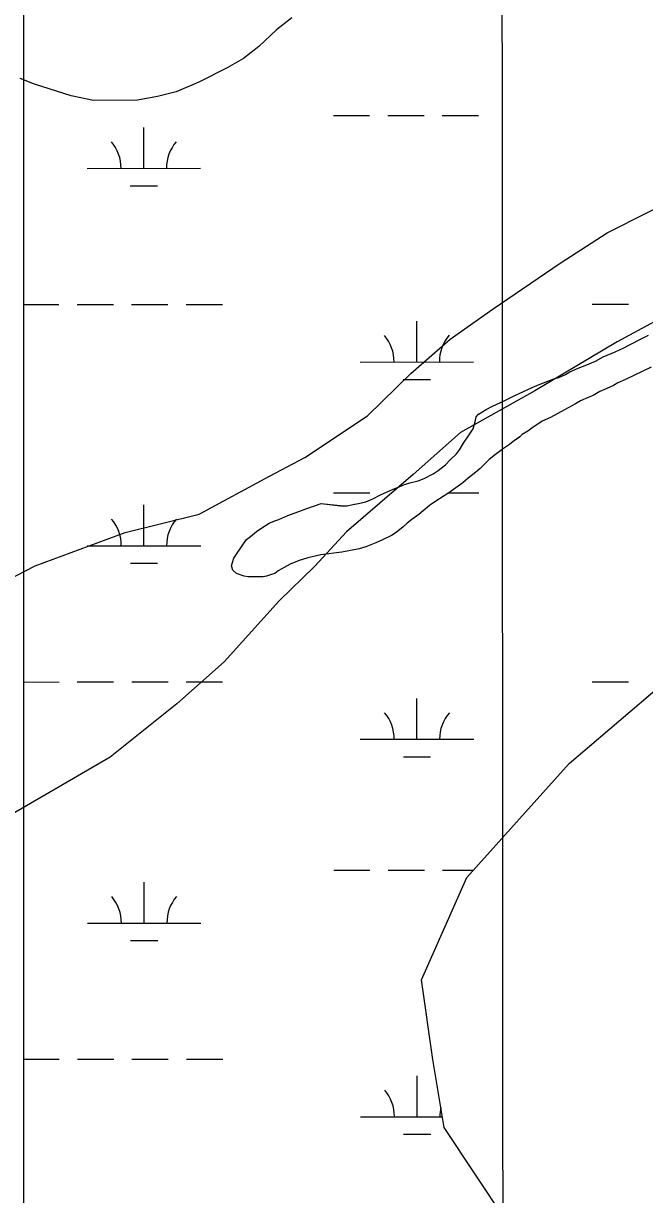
# Model space of a CAD drawing. Extents: x 3279314 to 3317160, y 734079 to 759431.
# Drawn here: x 3301399 to 3301946, y 741266 to 742298 of the extents above; entities that cross this region are included whole.
import ezdxf

# ---------------------------------------------------------------- set-up
doc = ezdxf.new("R2010")
doc.units = 0
for name, color, linetype in [('V-GRID-MAJR', 7, 'Continuous'), ('V-SITE-VEGE', 7, 'Continuous'), ('V-TOPO-SHOR', 7, 'Continuous'), ('V-WETL-SWMP', 7, 'Continuous')]:
    doc.layers.add(name, color=color, linetype=linetype)

msp = doc.modelspace()

# ---------------------------------------------------------------- linework, layer by layer
at = {"layer": 'V-GRID-MAJR'}
msp.add_spline([(3301822.6, 739465.2), (3301819.1, 745523.7), (3301815.6, 751585.5), (3301812, 757647.4), (3301812, 757650.7)], degree=3, dxfattribs=at)
at = {"layer": 'V-SITE-VEGE'}
for points in [[(3301635.4, 742303.1), (3301621.9, 742292.6), (3301606.4, 742278), (3301592.9, 742267.5), (3301578.3, 742259.1), (3301553.4, 742246.5), (3301533.6, 742238), (3301517, 742233.8), (3301499.3, 742230.6), (3301460.7, 742230.4), (3301440.9, 742234.5), (3301408.6, 742244.7), (3301396, 742249.9)], [(3301952, 741995.4), (3301929.4, 741984.3), (3301922.8, 741981.5), (3301919, 741979.2), (3301912.4, 741976.1), (3301907, 741973.8), (3301900.9, 741970.4), (3301896.6, 741968.6), (3301889.8, 741965.6), (3301885.4, 741963), (3301875.8, 741957.6), (3301863.3, 741950.9), (3301856, 741947.6), (3301846.8, 741941.4), (3301843.5, 741938.8), (3301838.4, 741935.8), (3301835.6, 741933.2), (3301830.6, 741929.6), (3301827.3, 741927), (3301821.9, 741923.5), (3301814.8, 741918.3), (3301809.3, 741914), (3301801.4, 741906), (3301797.6, 741902.7), (3301790.7, 741897.3), (3301786.2, 741893.2), (3301773.7, 741884.5), (3301761.3, 741876.5), (3301756.7, 741873.2), (3301751.1, 741868.6), (3301747.3, 741865.3), (3301741.2, 741860.9), (3301737.2, 741857.8), (3301733.4, 741854.5), (3301727.3, 741849.6), (3301723.2, 741846.8), (3301715.3, 741843), (3301709.5, 741840.4), (3301700.6, 741836.8), (3301694.8, 741835), (3301679.5, 741832.3), (3301660.9, 741829.7), (3301649.4, 741827.1), (3301644.9, 741825.6), (3301641.8, 741824.8), (3301633.9, 741821.7), (3301623.5, 741815.8), (3301620.5, 741813.5), (3301617.4, 741812.4), (3301613.1, 741811.1), (3301610, 741810.4), (3301596.5, 741810.3), (3301593.5, 741811), (3301586.6, 741813.3), (3301583.3, 741816.3), (3301582.2, 741820.2), (3301584.2, 741826.8), (3301586.8, 741830.4), (3301592.1, 741838.5), (3301595.6, 741843.4), (3301598.9, 741846), (3301604.3, 741850.3), (3301608.1, 741853.1), (3301615.4, 741857.8), (3301620.3, 741859.8), (3301624.1, 741861.1), (3301632, 741864.5), (3301643.9, 741868.8), (3301648.5, 741870.7), (3301661.2, 741875), (3301680.6, 741872.8), (3301684.1, 741873.1), (3301689.2, 741874.2), (3301694, 741875), (3301700.7, 741876.5), (3301706.8, 741879.1), (3301713.6, 741882.7), (3301724.8, 741887.8), (3301728.6, 741889.1), (3301734.7, 741891.7), (3301739.3, 741893.3), (3301746.9, 741895.1), (3301752, 741897.1), (3301759.9, 741901.2), (3301764.5, 741904.1), (3301770.8, 741909.2), (3301774.6, 741913.3), (3301780.4, 741918.9), (3301783.2, 741922.5), (3301786.8, 741928.4), (3301791.8, 741935.5), (3301795.1, 741940.9), (3301797.1, 741947), (3301797.9, 741951.4), (3301799.9, 741953.9), (3301806.7, 741958), (3301811.8, 741960.6), (3301823.8, 741966.3), (3301831.4, 741970.1), (3301847.2, 741977.3), (3301853.3, 741979.9), (3301866.2, 741985.1), (3301870.8, 741986.3), (3301876.6, 741988.9), (3301880.5, 741991.2), (3301887.8, 741994.3), (3301893.9, 741996.6), (3301903.1, 742000.5), (3301909.9, 742004.4), (3301920.4, 742008.7), (3301928, 742012.3), (3301932.3, 742014.7), (3301944.5, 742020.8), (3301949.8, 742023.4)]]:
    msp.add_lwpolyline(points, dxfattribs=at)
at = {"layer": 'V-TOPO-SHOR'}
for points in [[(3301312.7, 741770.1), (3301409.3, 741820), (3301488.4, 741849.6), (3301553.7, 741865.8), (3301615.8, 741899.1), (3301646.8, 741915.7), (3301702.1, 741952.5), (3301740.3, 741989.6), (3301775, 742019.9), (3301813, 742046.7), (3301871.8, 742086.9), (3301913.3, 742113.6), (3301985.7, 742150.2), (3302033.9, 742173.4), (3302089.1, 742203.4), (3302168.2, 742226.2), (3302226.7, 742249.3), (3302285.3, 742275.8), (3302374.8, 742312.1), (3302447, 742338.4), (3302509, 742364.8), (3302602.1, 742407.9)], [(3302603.1, 742247.1), (3302520.5, 742217.5), (3302455.4, 742208.2), (3302369.6, 742195.8), (3302229, 742170.5), (3302163.6, 742151), (3302108.4, 742121), (3302049.7, 742080.8), (3301984.2, 742051), (3301922.1, 742017.7), (3301849.6, 741974.3), (3301784, 741937.6), (3301742.4, 741900.6), (3301683.5, 741850.1), (3301655.7, 741819.8), (3301624.4, 741789.4), (3301575.7, 741735.4), (3301534.1, 741698.4), (3301475.2, 741651.4), (3301388.9, 741601.3)]]:
    msp.add_lwpolyline(points, dxfattribs=at)
at = {"layer": 'V-WETL-SWMP'}
for p, q in [((3301398.9, 744203.2), (3301398.9, 739465)), ((3301398.9, 744203.2), (3301398.9, 739465)), ((3301672, 742217.1), (3301704, 742217.1)), ((3301720, 742217.1), (3301752, 742217.1)), ((3301768, 742217.1), (3301800, 742217.1)), ((3301504.9, 742170.5), (3301504.9, 742206.5)), ((3301454.9, 742170.5), (3301554.9, 742170.6)), ((3301492.9, 742155.1), (3301516.9, 742155.1)), ((3301398.9, 742050.4), (3301430.2, 742050.4)), ((3301446.2, 742050.4), (3301478.2, 742050.5)), ((3301494.2, 742050.5), (3301526.2, 742050.5)), ((3301542.2, 742050.5), (3301574.2, 742050.5)), ((3301900.1, 742050.7), (3301932.1, 742050.7)), ((3301745.5, 741999.9), (3301745.5, 742035.9)), ((3301932.3, 742014.7), (3301944.5, 742020.8)), ((3301932.3, 742014.7), (3301944.5, 742020.8)), ((3301944.5, 742020.8), (3301949.8, 742023.4)), ((3301944.5, 742020.8), (3301949.8, 742023.4)), ((3301909.9, 742004.4), (3301920.4, 742008.7)), ((3301909.9, 742004.4), (3301920.4, 742008.7)), ((3301920.4, 742008.7), (3301928, 742012.4)), ((3301920.4, 742008.7), (3301928, 742012.4)), ((3301928, 742012.4), (3301932.3, 742014.7)), ((3301928, 742012.4), (3301932.3, 742014.7)), ((3301695.5, 741999.8), (3301795.5, 741999.9)), ((3301887.8, 741994.3), (3301893.9, 741996.6)), ((3301887.8, 741994.3), (3301893.9, 741996.6)), ((3301893.9, 741996.6), (3301903.1, 742000.5)), ((3301893.9, 741996.6), (3301903.1, 742000.5)), ((3301903.1, 742000.5), (3301909.9, 742004.4)), ((3301903.1, 742000.5), (3301909.9, 742004.4)), ((3301866.2, 741985.1), (3301870.8, 741986.3)), ((3301866.2, 741985.1), (3301870.8, 741986.3)), ((3301870.8, 741986.3), (3301876.7, 741988.9)), ((3301870.8, 741986.3), (3301876.7, 741988.9)), ((3301876.7, 741988.9), (3301880.5, 741991.2)), ((3301876.7, 741988.9), (3301880.5, 741991.2)), ((3301880.5, 741991.2), (3301887.8, 741994.3)), ((3301880.5, 741991.2), (3301887.8, 741994.3)), ((3301952, 741995.4), (3301929.4, 741984.3)), ((3301952, 741995.4), (3301929.4, 741984.3)), ((3301733.5, 741984.4), (3301757.5, 741984.4)), ((3301831.4, 741970.1), (3301847.2, 741977.3)), ((3301831.4, 741970.1), (3301847.2, 741977.3)), ((3301847.2, 741977.3), (3301853.3, 741979.9)), ((3301847.2, 741977.3), (3301853.3, 741979.9)), ((3301853.3, 741979.9), (3301866.2, 741985.1)), ((3301853.3, 741979.9), (3301866.2, 741985.1)), ((3301912.4, 741976.1), (3301907, 741973.8)), ((3301912.4, 741976.1), (3301907, 741973.8)), ((3301919, 741979.2), (3301912.4, 741976.1)), ((3301919, 741979.2), (3301912.4, 741976.1)), ((3301922.8, 741981.5), (3301919, 741979.2)), ((3301922.8, 741981.5), (3301919, 741979.2)), ((3301929.4, 741984.3), (3301922.8, 741981.5)), ((3301929.4, 741984.3), (3301922.8, 741981.5)), ((3301811.8, 741960.6), (3301823.8, 741966.3)), ((3301811.8, 741960.6), (3301823.8, 741966.3)), ((3301823.8, 741966.3), (3301831.4, 741970.1)), ((3301823.8, 741966.3), (3301831.4, 741970.1)), ((3301889.8, 741965.6), (3301885.4, 741963)), ((3301889.8, 741965.6), (3301885.4, 741963)), ((3301896.6, 741968.6), (3301889.8, 741965.6)), ((3301896.6, 741968.6), (3301889.8, 741965.6)), ((3301900.9, 741970.4), (3301896.6, 741968.6)), ((3301900.9, 741970.4), (3301896.6, 741968.6)), ((3301907, 741973.8), (3301900.9, 741970.4)), ((3301907, 741973.8), (3301900.9, 741970.4)), ((3301799.9, 741953.9), (3301806.8, 741958)), ((3301799.9, 741953.9), (3301806.8, 741958)), ((3301806.8, 741958), (3301811.8, 741960.6)), ((3301806.8, 741958), (3301811.8, 741960.6)), ((3301875.8, 741957.6), (3301863.3, 741950.9)), ((3301875.8, 741957.6), (3301863.3, 741950.9)), ((3301885.4, 741963), (3301875.8, 741957.6)), ((3301885.4, 741963), (3301875.8, 741957.6)), ((3301795.1, 741940.9), (3301797.1, 741947)), ((3301795.1, 741940.9), (3301797.1, 741947)), ((3301797.1, 741947), (3301797.9, 741951.4)), ((3301797.1, 741947), (3301797.9, 741951.4)), ((3301797.9, 741951.4), (3301799.9, 741953.9)), ((3301797.9, 741951.4), (3301799.9, 741953.9)), ((3301856, 741947.6), (3301846.8, 741941.4)), ((3301856, 741947.6), (3301846.8, 741941.4)), ((3301863.3, 741950.9), (3301856, 741947.6)), ((3301863.3, 741950.9), (3301856, 741947.6)), ((3301786.8, 741928.4), (3301791.8, 741935.5)), ((3301786.8, 741928.4), (3301791.8, 741935.5)), ((3301791.8, 741935.5), (3301795.1, 741940.9)), ((3301791.8, 741935.5), (3301795.1, 741940.9)), ((3301838.4, 741935.8), (3301835.7, 741933.2)), ((3301838.4, 741935.8), (3301835.7, 741933.2)), ((3301843.5, 741938.8), (3301838.4, 741935.8)), ((3301843.5, 741938.8), (3301838.4, 741935.8)), ((3301846.8, 741941.4), (3301843.5, 741938.8)), ((3301846.8, 741941.4), (3301843.5, 741938.8)), ((3301783.2, 741922.5), (3301786.8, 741928.4)), ((3301783.2, 741922.5), (3301786.8, 741928.4)), ((3301827.3, 741927), (3301821.9, 741923.5)), ((3301827.3, 741927), (3301821.9, 741923.5)), ((3301830.6, 741929.6), (3301827.3, 741927)), ((3301830.6, 741929.6), (3301827.3, 741927)), ((3301835.7, 741933.2), (3301830.6, 741929.6)), ((3301835.7, 741933.2), (3301830.6, 741929.6)), ((3301774.6, 741913.3), (3301780.5, 741918.9)), ((3301774.6, 741913.3), (3301780.5, 741918.9)), ((3301780.5, 741918.9), (3301783.2, 741922.5)), ((3301780.5, 741918.9), (3301783.2, 741922.5)), ((3301809.3, 741914), (3301801.4, 741906)), ((3301809.3, 741914), (3301801.4, 741906)), ((3301814.8, 741918.3), (3301809.3, 741914)), ((3301814.8, 741918.3), (3301809.3, 741914)), ((3301821.9, 741923.5), (3301814.8, 741918.3)), ((3301821.9, 741923.5), (3301814.8, 741918.3)), ((3301759.9, 741901.3), (3301764.5, 741904.1)), ((3301759.9, 741901.3), (3301764.5, 741904.1)), ((3301764.5, 741904.1), (3301770.8, 741909.2)), ((3301764.5, 741904.1), (3301770.8, 741909.2)), ((3301770.8, 741909.2), (3301774.6, 741913.3)), ((3301770.8, 741909.2), (3301774.6, 741913.3)), ((3301801.4, 741906), (3301797.6, 741902.7)), ((3301801.4, 741906), (3301797.6, 741902.7)), ((3301734.7, 741891.7), (3301739.3, 741893.3)), ((3301734.7, 741891.7), (3301739.3, 741893.3)), ((3301739.3, 741893.3), (3301746.9, 741895.1)), ((3301739.3, 741893.3), (3301746.9, 741895.1)), ((3301746.9, 741895.1), (3301752, 741897.1)), ((3301746.9, 741895.1), (3301752, 741897.1)), ((3301752, 741897.1), (3301759.9, 741901.3)), ((3301752, 741897.1), (3301759.9, 741901.3)), ((3301786.2, 741893.2), (3301773.7, 741884.5)), ((3301786.2, 741893.2), (3301773.7, 741884.5)), ((3301790.7, 741897.3), (3301786.2, 741893.2)), ((3301790.7, 741897.3), (3301786.2, 741893.2)), ((3301797.6, 741902.7), (3301790.7, 741897.3)), ((3301797.6, 741902.7), (3301790.7, 741897.3)), ((3301672.1, 741884.4), (3301704.1, 741884.4)), ((3301713.6, 741882.7), (3301724.8, 741887.8)), ((3301713.6, 741882.7), (3301724.8, 741887.8)), ((3301724.8, 741887.8), (3301728.6, 741889.1)), ((3301724.8, 741887.8), (3301728.6, 741889.1)), ((3301728.6, 741889.1), (3301734.7, 741891.7)), ((3301728.6, 741889.1), (3301734.7, 741891.7)), ((3301773.7, 741884.5), (3301761.3, 741876.6)), ((3301773.7, 741884.5), (3301761.3, 741876.6)), ((3301773.6, 741884.4), (3301800.1, 741884.5)), ((3301505.1, 741837.9), (3301505.1, 741873.9)), ((3301648.5, 741870.7), (3301661.2, 741875.1)), ((3301648.5, 741870.7), (3301661.2, 741875.1)), ((3301661.2, 741875.1), (3301680.6, 741872.9)), ((3301661.2, 741875.1), (3301680.6, 741872.9)), ((3301680.6, 741872.9), (3301684.1, 741873.1)), ((3301680.6, 741872.9), (3301684.1, 741873.1)), ((3301684.1, 741873.1), (3301689.2, 741874.2)), ((3301684.1, 741873.1), (3301689.2, 741874.2)), ((3301689.2, 741874.2), (3301694.1, 741875)), ((3301689.2, 741874.2), (3301694.1, 741875)), ((3301694.1, 741875), (3301700.7, 741876.5)), ((3301694.1, 741875), (3301700.7, 741876.5)), ((3301700.7, 741876.5), (3301706.8, 741879.1)), ((3301700.7, 741876.5), (3301706.8, 741879.1)), ((3301706.8, 741879.1), (3301713.6, 741882.7)), ((3301706.8, 741879.1), (3301713.6, 741882.7)), ((3301756.7, 741873.2), (3301751.1, 741868.6)), ((3301756.7, 741873.2), (3301751.1, 741868.6)), ((3301761.3, 741876.6), (3301756.7, 741873.2)), ((3301761.3, 741876.6), (3301756.7, 741873.2)), ((3301624.1, 741861.1), (3301632, 741864.5)), ((3301624.1, 741861.1), (3301632, 741864.5)), ((3301632, 741864.5), (3301643.9, 741868.9)), ((3301632, 741864.5), (3301643.9, 741868.9)), ((3301643.9, 741868.9), (3301648.5, 741870.7)), ((3301643.9, 741868.9), (3301648.5, 741870.7)), ((3301747.3, 741865.3), (3301741.2, 741860.9)), ((3301747.3, 741865.3), (3301741.2, 741860.9)), ((3301751.1, 741868.6), (3301747.3, 741865.3)), ((3301751.1, 741868.6), (3301747.3, 741865.3)), ((3301604.3, 741850.3), (3301608.1, 741853.1)), ((3301604.3, 741850.3), (3301608.1, 741853.1)), ((3301608.1, 741853.1), (3301615.4, 741857.8)), ((3301608.1, 741853.1), (3301615.4, 741857.8)), ((3301615.4, 741857.8), (3301620.3, 741859.8)), ((3301615.4, 741857.8), (3301620.3, 741859.8)), ((3301620.3, 741859.8), (3301624.1, 741861.1)), ((3301620.3, 741859.8), (3301624.1, 741861.1)), ((3301733.4, 741854.5), (3301727.3, 741849.6)), ((3301733.4, 741854.5), (3301727.3, 741849.6)), ((3301737.2, 741857.8), (3301733.4, 741854.5)), ((3301737.2, 741857.8), (3301733.4, 741854.5)), ((3301741.2, 741860.9), (3301737.2, 741857.8)), ((3301741.2, 741860.9), (3301737.2, 741857.8)), ((3301592.1, 741838.6), (3301595.6, 741843.4)), ((3301592.1, 741838.6), (3301595.6, 741843.4)), ((3301595.6, 741843.4), (3301598.9, 741846)), ((3301595.6, 741843.4), (3301598.9, 741846)), ((3301598.9, 741846), (3301604.3, 741850.3)), ((3301598.9, 741846), (3301604.3, 741850.3)), ((3301715.4, 741843), (3301709.5, 741840.4)), ((3301715.4, 741843), (3301709.5, 741840.4)), ((3301723.2, 741846.8), (3301715.4, 741843)), ((3301723.2, 741846.8), (3301715.4, 741843)), ((3301727.3, 741849.6), (3301723.2, 741846.8)), ((3301727.3, 741849.6), (3301723.2, 741846.8)), ((3301455.1, 741837.8), (3301555.1, 741837.9)), ((3301586.8, 741830.4), (3301592.1, 741838.6)), ((3301586.8, 741830.4), (3301592.1, 741838.6)), ((3301679.5, 741832.3), (3301660.9, 741829.7)), ((3301679.5, 741832.3), (3301660.9, 741829.7)), ((3301694.8, 741835), (3301679.5, 741832.3)), ((3301694.8, 741835), (3301679.5, 741832.3)), ((3301700.6, 741836.8), (3301694.8, 741835)), ((3301700.6, 741836.8), (3301694.8, 741835)), ((3301709.5, 741840.4), (3301700.6, 741836.8)), ((3301709.5, 741840.4), (3301700.6, 741836.8)), ((3301493.1, 741822.4), (3301517.1, 741822.4)), ((3301582.2, 741820.2), (3301584.3, 741826.8)), ((3301582.2, 741820.2), (3301584.3, 741826.8)), ((3301584.3, 741826.8), (3301586.8, 741830.4)), ((3301584.3, 741826.8), (3301586.8, 741830.4)), ((3301633.9, 741821.7), (3301623.5, 741815.8)), ((3301633.9, 741821.7), (3301623.5, 741815.8)), ((3301641.8, 741824.8), (3301633.9, 741821.7)), ((3301641.8, 741824.8), (3301633.9, 741821.7)), ((3301644.9, 741825.6), (3301641.8, 741824.8)), ((3301644.9, 741825.6), (3301641.8, 741824.8)), ((3301649.5, 741827.1), (3301644.9, 741825.6)), ((3301649.5, 741827.1), (3301644.9, 741825.6)), ((3301660.9, 741829.7), (3301649.5, 741827.1)), ((3301660.9, 741829.7), (3301649.5, 741827.1)), ((3301583.3, 741816.3), (3301582.2, 741820.2)), ((3301583.3, 741816.3), (3301582.2, 741820.2)), ((3301586.6, 741813.3), (3301583.3, 741816.3)), ((3301586.6, 741813.3), (3301583.3, 741816.3)), ((3301593.5, 741811), (3301586.6, 741813.3)), ((3301593.5, 741811), (3301586.6, 741813.3)), ((3301596.6, 741810.3), (3301593.5, 741811)), ((3301596.6, 741810.3), (3301593.5, 741811)), ((3301613.1, 741811.1), (3301610.1, 741810.4)), ((3301613.1, 741811.1), (3301610.1, 741810.4)), ((3301617.4, 741812.4), (3301613.1, 741811.1)), ((3301617.4, 741812.4), (3301613.1, 741811.1)), ((3301620.5, 741813.5), (3301617.4, 741812.4)), ((3301620.5, 741813.5), (3301617.4, 741812.4)), ((3301623.5, 741815.8), (3301620.5, 741813.5)), ((3301623.5, 741815.8), (3301620.5, 741813.5)), ((3301610.1, 741810.4), (3301596.6, 741810.3)), ((3301610.1, 741810.4), (3301596.6, 741810.3)), ((3301879.9, 741645.8), (3302063.2, 741802.5)), ((3301879.9, 741645.8), (3302063.2, 741802.5)), ((3301398.9, 741717.7), (3301430.3, 741717.8)), ((3301446.3, 741717.8), (3301478.3, 741717.8)), ((3301494.3, 741717.8), (3301526.3, 741717.8)), ((3301542.3, 741717.8), (3301574.3, 741717.8)), ((3301900.2, 741718), (3301932.2, 741718)), ((3301745.7, 741667.2), (3301745.6, 741703.2)), ((3301695.7, 741667.2), (3301795.7, 741667.2)), ((3301733.7, 741651.7), (3301757.7, 741651.8)), ((3301789.7, 741545.5), (3301879.9, 741645.8)), ((3301789.7, 741545.5), (3301879.9, 741645.8)), ((3301672.3, 741551.7), (3301704.3, 741551.7)), ((3301720.3, 741551.7), (3301752.3, 741551.8)), ((3301749.6, 741455.2), (3301789.7, 741545.5)), ((3301749.6, 741455.2), (3301789.7, 741545.5)), ((3301768.3, 741551.8), (3301795.3, 741551.8)), ((3301505.3, 741505.2), (3301505.3, 741541.2)), ((3301455.3, 741505.2), (3301555.3, 741505.2)), ((3301493.3, 741489.8), (3301517.3, 741489.8)), ((3301759.6, 741385), (3301749.6, 741455.2)), ((3301759.6, 741385), (3301749.6, 741455.2)), ((3301398.9, 741385.1), (3301430.5, 741385.1)), ((3301446.5, 741385.1), (3301478.5, 741385.1)), ((3301494.5, 741385.1), (3301526.5, 741385.1)), ((3301542.5, 741385.1), (3301574.5, 741385.2)), ((3301769.7, 741324.9), (3301759.6, 741385)), ((3301769.7, 741324.9), (3301759.6, 741385)), ((3301745.8, 741334.5), (3301745.8, 741370.5)), ((3301695.8, 741334.5), (3301768.1, 741334.5)), ((3301733.8, 741319.1), (3301757.8, 741319.1)), ((3301829.8, 741234.6), (3301769.7, 741324.9)), ((3301829.8, 741234.6), (3301769.7, 741324.9))]:
    msp.add_line(p, q, dxfattribs=at)
for centre, start, end in [((3301449.7, 742171), 359.2573, 40.801), ((3301560.2, 742171), 139.2573, 180.801), ((3301690.3, 742000.3), 359.2573, 40.801), ((3301800.7, 742000.4), 139.2573, 180.801), ((3301449.9, 741838.3), 359.2573, 40.801), ((3301560.3, 741838.4), 139.2573, 180.801), ((3301690.4, 741667.6), 359.2573, 40.801), ((3301800.9, 741667.7), 139.2573, 180.801), ((3301450, 741505.6), 359.2573, 40.801), ((3301560.5, 741505.7), 139.2573, 180.801), ((3301690.6, 741335), 359.2573, 40.801), ((3301801.1, 741335), 167.3306, 180.801)]:
    msp.add_arc(centre, 35.2, start, end, dxfattribs=at)

doc.saveas('drawing.dxf')
